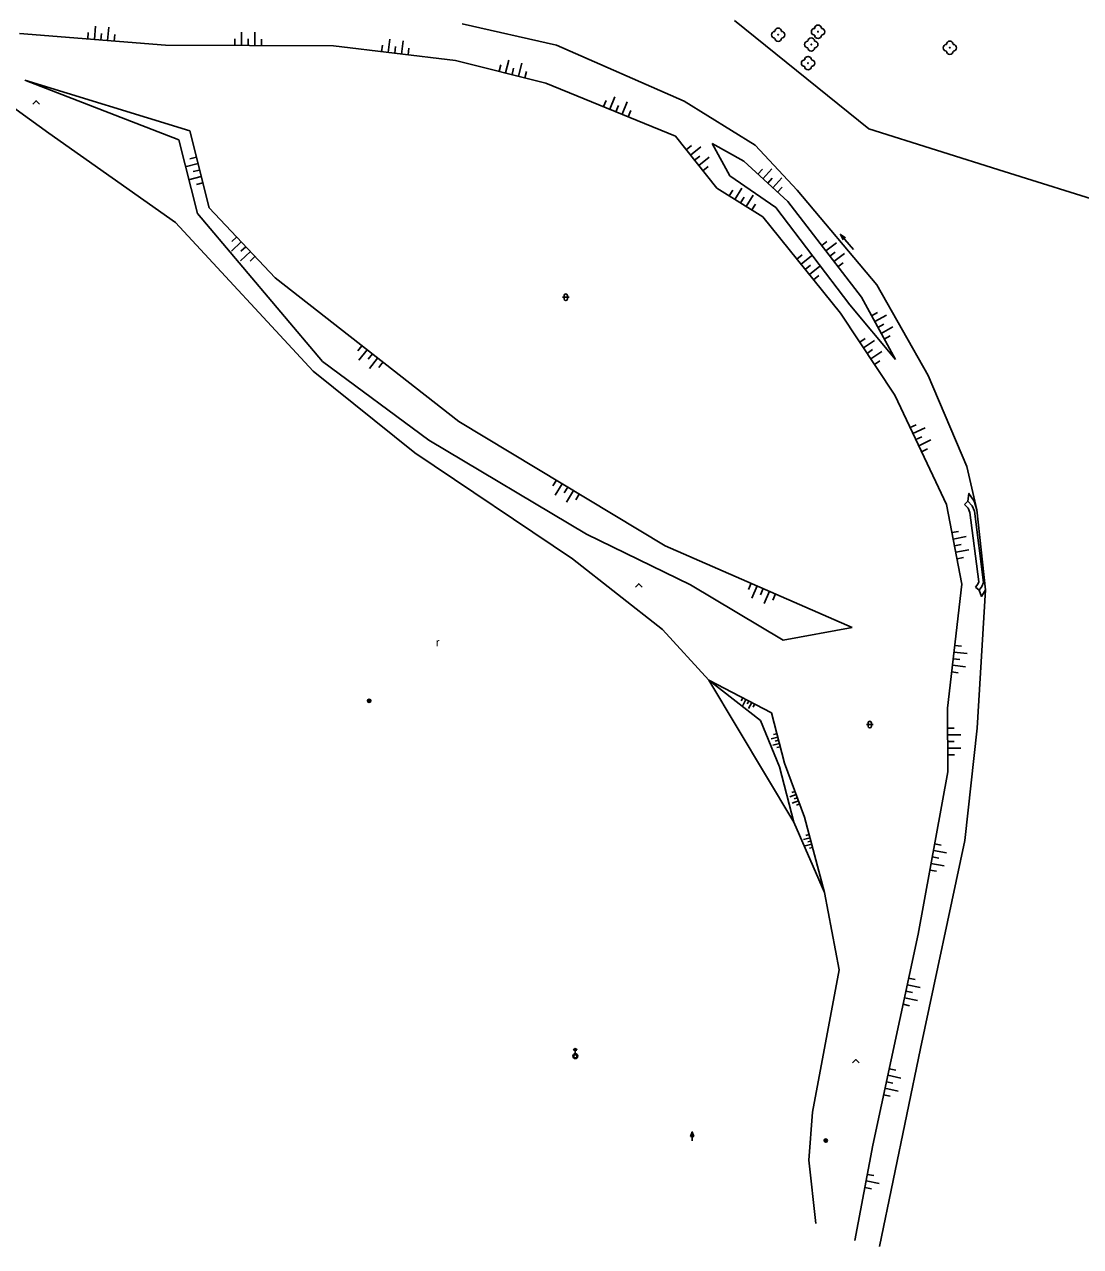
# Model space of a CAD drawing. Extents: x -539515 to -538098, y -1182060 to -1180157.
# Drawn here: x -538406.1 to -538247.7, y -1181975.5 to -1181792.3 of the extents above; entities that cross this region are included whole.
import ezdxf

# ---------------------------------------------------------------- set-up
doc = ezdxf.new("R2010")
doc.units = 0
for name, color, linetype in [('Vrstva 22', 7, 'Continuous'), ('Vrstva 23', 7, 'Continuous'), ('Vrstva 25', 7, 'Continuous'), ('Vrstva 27', 7, 'Continuous'), ('Vrstva 29', 7, 'Continuous'), ('Vrstva 31', 7, 'Continuous'), ('Vrstva 36', 7, 'Continuous'), ('Vrstva 45', 7, 'Continuous'), ('Vrstva 68', 7, 'Continuous')]:
    doc.layers.add(name, color=color, linetype=linetype)

msp = doc.modelspace()

# ---------------------------------------------------------------- linework, layer by layer
at = {"layer": 'Vrstva 22'}
for centre in [(-538293.06, -1181793.8), (-538287.09, -1181793.35), (-538288.1, -1181795.27), (-538267.32, -1181795.75), (-538288.59, -1181798.06)]:
    msp.add_circle(centre, 0.05, dxfattribs=at)
for centre, start, end in [((-538293.06, -1181793.3), 0, 180), ((-538287.59, -1181793.35), 90, 270), ((-538287.09, -1181792.85), 0, 180), ((-538286.59, -1181793.35), 270, 90), ((-538293.56, -1181793.8), 90, 270), ((-538293.06, -1181794.3), 180, 0), ((-538292.56, -1181793.8), 270, 90), ((-538288.6, -1181795.27), 90, 270), ((-538288.1, -1181794.77), 0, 180), ((-538287.6, -1181795.27), 270, 90), ((-538287.09, -1181793.85), 180, 0), ((-538267.32, -1181795.25), 0, 180), ((-538288.1, -1181795.77), 180, 0), ((-538267.82, -1181795.75), 90, 270), ((-538267.32, -1181796.25), 180, 0), ((-538266.82, -1181795.75), 270, 90), ((-538289.09, -1181798.06), 90, 270), ((-538288.59, -1181797.56), 0, 180), ((-538288.59, -1181798.56), 180, 0), ((-538288.09, -1181798.06), 270, 90)]:
    msp.add_arc(centre, 0.5, start, end, dxfattribs=at)
at = {"layer": 'Vrstva 23'}
for p, q in [((-538414.19, -1181800.08), (-538402.44, -1181808.58)), ((-538402.44, -1181808.58), (-538383.45, -1181821.95)), ((-538383.45, -1181821.95), (-538362.83, -1181844.24)), ((-538362.83, -1181844.24), (-538347.54, -1181856.5)), ((-538347.54, -1181856.5), (-538323.91, -1181872.41)), ((-538323.91, -1181872.41), (-538310.39, -1181883.02)), ((-538310.39, -1181883.02), (-538303.48, -1181890.6)), ((-538303.48, -1181890.6), (-538290.72, -1181911.89)), ((-538290.72, -1181911.89), (-538286.13, -1181922.42)), ((-538286.13, -1181922.42), (-538283.92, -1181934.03)), ((-538283.92, -1181934.03), (-538287.93, -1181955.39)), ((-538287.93, -1181955.39), (-538288.47, -1181962.6)), ((-538288.47, -1181962.6), (-538287.41, -1181972.1))]:
    msp.add_line(p, q, dxfattribs=at)
at = {"layer": 'Vrstva 25'}
for p, q in [((-538306.202, -1181959.018), (-538305.95, -1181958.344)), ((-538305.95, -1181959.018), (-538306.202, -1181959.018)), ((-538305.95, -1181959.67), (-538305.95, -1181959.02))]:
    msp.add_line(p, q, dxfattribs=at)
for points in [[(-538305.7, -1181959.02), (-538305.95, -1181959.02), (-538305.95, -1181958.344), (-538305.95, -1181958.344)], [(-538305.757, -1181958.98), (-538305.91, -1181958.98), (-538305.91, -1181958.567)], [(-538305.815, -1181958.94), (-538305.87, -1181958.94), (-538305.87, -1181958.791)]]:
    msp.add_lwpolyline(points, close=True, dxfattribs=at)
for centre, radius in [((-538354.41, -1181893.71), 0.25), ((-538354.41, -1181893.71), 0.2), ((-538354.41, -1181893.71), 0.15), ((-538354.41, -1181893.71), 0.1), ((-538354.41, -1181893.71), 0.05), ((-538285.93, -1181959.64), 0.25), ((-538285.93, -1181959.64), 0.2), ((-538285.93, -1181959.64), 0.15), ((-538285.93, -1181959.64), 0.1), ((-538285.93, -1181959.64), 0.05)]:
    msp.add_circle(centre, radius, dxfattribs=at)
at = {"layer": 'Vrstva 27'}
for p, q in [((-538395.627, -1181794.522), (-538395.465, -1181792.529)), ((-538393.633, -1181794.684), (-538393.471, -1181792.691)), ((-538396.623, -1181794.441), (-538396.542, -1181793.444)), ((-538394.63, -1181794.603), (-538394.549, -1181793.606)), ((-538392.637, -1181794.765), (-538392.556, -1181793.768)), ((-538374.566, -1181795.431), (-538374.562, -1181794.431)), ((-538373.566, -1181795.435), (-538373.558, -1181793.435)), ((-538372.566, -1181795.439), (-538372.562, -1181794.439)), ((-538371.566, -1181795.443), (-538371.558, -1181793.443)), ((-538370.566, -1181795.447), (-538370.562, -1181794.447)), ((-538351.554, -1181796.461), (-538351.32, -1181794.475)), ((-538349.568, -1181796.695), (-538349.333, -1181794.709)), ((-538352.547, -1181796.344), (-538352.43, -1181795.35)), ((-538350.561, -1181796.578), (-538350.444, -1181795.585)), ((-538348.575, -1181796.812), (-538348.458, -1181795.819)), ((-538334.921, -1181799.292), (-538334.678, -1181798.322)), ((-538333.951, -1181799.535), (-538333.465, -1181797.595)), ((-538332.011, -1181800.021), (-538331.525, -1181798.081)), ((-538332.981, -1181799.778), (-538332.738, -1181798.808)), ((-538331.041, -1181800.264), (-538330.798, -1181799.294)), ((-538319.255, -1181804.59), (-538318.876, -1181803.665)), ((-538318.329, -1181804.969), (-538317.572, -1181803.118)), ((-538316.479, -1181805.727), (-538315.721, -1181803.876)), ((-538317.404, -1181805.348), (-538317.025, -1181804.423)), ((-538315.553, -1181806.106), (-538315.174, -1181805.18)), ((-538306.842, -1181811.055), (-538306.057, -1181810.435)), ((-538306.221, -1181811.84), (-538304.653, -1181810.599)), ((-538380.077, -1181813.121), (-538382.016, -1181813.608)), ((-538380.32, -1181812.151), (-538381.29, -1181812.395)), ((-538305.601, -1181812.624), (-538304.817, -1181812.004)), ((-538304.981, -1181813.408), (-538303.412, -1181812.168)), ((-538379.589, -1181815.061), (-538381.529, -1181815.548)), ((-538379.833, -1181814.091), (-538380.803, -1181814.335)), ((-538304.36, -1181814.193), (-538303.576, -1181813.572)), ((-538296.103, -1181814.726), (-538295.43, -1181813.987)), ((-538295.364, -1181815.4), (-538294.017, -1181813.921)), ((-538379.346, -1181816.031), (-538380.316, -1181816.274)), ((-538299.568, -1181818.501), (-538298.513, -1181816.801)), ((-538294.625, -1181816.073), (-538293.952, -1181815.334)), ((-538293.886, -1181816.746), (-538292.539, -1181815.268)), ((-538293.147, -1181817.42), (-538292.473, -1181816.681)), ((-538300.417, -1181817.973), (-538299.89, -1181817.124)), ((-538298.718, -1181819.028), (-538298.191, -1181818.178)), ((-538297.868, -1181819.555), (-538296.814, -1181817.856)), ((-538297.019, -1181820.083), (-538296.491, -1181819.233)), ((-538374.284, -1181824.141), (-538375.012, -1181824.827)), ((-538373.599, -1181824.869), (-538375.055, -1181826.24)), ((-538372.913, -1181825.597), (-538373.641, -1181826.283)), ((-538286.538, -1181825.43), (-538285.744, -1181824.822)), ((-538285.929, -1181826.224), (-538284.342, -1181825.006)), ((-538372.227, -1181826.325), (-538373.683, -1181827.696)), ((-538371.542, -1181827.053), (-538372.27, -1181827.739)), ((-538290.266, -1181827.443), (-538289.488, -1181826.815)), ((-538289.639, -1181828.222), (-538288.082, -1181826.966)), ((-538285.32, -1181827.017), (-538284.527, -1181826.408)), ((-538284.711, -1181827.81), (-538283.125, -1181826.593)), ((-538289.011, -1181829), (-538288.233, -1181828.372)), ((-538288.383, -1181829.778), (-538286.826, -1181828.523)), ((-538284.102, -1181828.604), (-538283.309, -1181827.995)), ((-538287.756, -1181830.557), (-538286.977, -1181829.929)), ((-538279.07, -1181835.956), (-538278.192, -1181835.475)), ((-538278.589, -1181836.833), (-538276.835, -1181835.872)), ((-538278.109, -1181837.71), (-538277.232, -1181837.23)), ((-538277.629, -1181838.587), (-538275.874, -1181837.627)), ((-538355.504, -1181840.436), (-538356.12, -1181841.224)), ((-538280.838, -1181839.917), (-538280.005, -1181839.364)), ((-538280.286, -1181840.75), (-538278.619, -1181839.646)), ((-538277.148, -1181839.464), (-538276.271, -1181838.984)), ((-538354.717, -1181841.052), (-538355.949, -1181842.627)), ((-538353.929, -1181841.668), (-538354.545, -1181842.456)), ((-538353.141, -1181842.284), (-538354.373, -1181843.859)), ((-538279.734, -1181841.584), (-538278.9, -1181841.032)), ((-538279.182, -1181842.418), (-538277.514, -1181841.313)), ((-538352.354, -1181842.9), (-538352.97, -1181843.688)), ((-538278.63, -1181843.251), (-538277.796, -1181842.699)), ((-538273.276, -1181852.723), (-538272.373, -1181852.294)), ((-538272.848, -1181853.626), (-538271.041, -1181852.77)), ((-538272.42, -1181854.53), (-538271.516, -1181854.102)), ((-538271.992, -1181855.434), (-538270.184, -1181854.577)), ((-538271.564, -1181856.337), (-538270.66, -1181855.909)), ((-538326.337, -1181860.623), (-538326.853, -1181861.479)), ((-538325.48, -1181861.139), (-538326.513, -1181862.852)), ((-538324.624, -1181861.655), (-538325.14, -1181862.511)), ((-538323.768, -1181862.171), (-538324.8, -1181863.884)), ((-538322.911, -1181862.687), (-538323.427, -1181863.544)), ((-538267.009, -1181868.471), (-538266.028, -1181868.28)), ((-538266.818, -1181869.452), (-538264.855, -1181869.07)), ((-538266.627, -1181870.434), (-538265.645, -1181870.243)), ((-538266.436, -1181871.416), (-538264.473, -1181871.033)), ((-538266.245, -1181872.397), (-538265.263, -1181872.206)), ((-538297.137, -1181876.073), (-538297.537, -1181876.99)), ((-538296.221, -1181876.473), (-538297.02, -1181878.306)), ((-538295.304, -1181876.873), (-538295.704, -1181877.79)), ((-538294.387, -1181877.273), (-538295.187, -1181879.106)), ((-538293.471, -1181877.673), (-538293.871, -1181878.589)), ((-538266.699, -1181886.384), (-538264.713, -1181886.618)), ((-538266.582, -1181885.391), (-538265.589, -1181885.508)), ((-538266.933, -1181888.37), (-538264.947, -1181888.604)), ((-538266.816, -1181887.377), (-538265.823, -1181887.494)), ((-538267.05, -1181889.363), (-538266.057, -1181889.48)), ((-538298.369, -1181893.265), (-538298.6, -1181893.708)), ((-538297.925, -1181893.496), (-538298.388, -1181894.383)), ((-538297.482, -1181893.727), (-538297.713, -1181894.17)), ((-538297.039, -1181893.958), (-538297.501, -1181894.845)), ((-538296.595, -1181894.189), (-538296.826, -1181894.633)), ((-538293.137, -1181899.128), (-538294.105, -1181899.38)), ((-538293.263, -1181898.644), (-538293.747, -1181898.77)), ((-538267.671, -1181897.807), (-538266.671, -1181897.801)), ((-538267.664, -1181898.807), (-538265.664, -1181898.794)), ((-538292.885, -1181900.096), (-538293.853, -1181900.348)), ((-538293.011, -1181899.612), (-538293.495, -1181899.738)), ((-538292.759, -1181900.58), (-538293.243, -1181900.706)), ((-538267.658, -1181899.807), (-538266.658, -1181899.801)), ((-538267.652, -1181900.807), (-538265.652, -1181900.794)), ((-538267.645, -1181901.807), (-538266.645, -1181901.801)), ((-538290.358, -1181907.762), (-538291.295, -1181908.111)), ((-538290.533, -1181907.293), (-538291.001, -1181907.468)), ((-538290.183, -1181908.23), (-538290.651, -1181908.405)), ((-538290.008, -1181908.698), (-538290.945, -1181909.048)), ((-538289.833, -1181909.167), (-538290.302, -1181909.342)), ((-538288.409, -1181913.757), (-538288.893, -1181913.884)), ((-538288.282, -1181914.24), (-538289.249, -1181914.495)), ((-538288.028, -1181915.208), (-538288.995, -1181915.462)), ((-538288.155, -1181914.724), (-538288.639, -1181914.851)), ((-538287.901, -1181915.691), (-538288.384, -1181915.818)), ((-538269.607, -1181915.145), (-538268.624, -1181915.324)), ((-538269.967, -1181917.112), (-538268.983, -1181917.292)), ((-538269.787, -1181916.128), (-538267.82, -1181916.488)), ((-538270.327, -1181919.079), (-538269.343, -1181919.259)), ((-538270.147, -1181918.096), (-538268.179, -1181918.455)), ((-538273.501, -1181935.295), (-538272.524, -1181935.504)), ((-538273.921, -1181937.25), (-538272.943, -1181937.46)), ((-538273.711, -1181936.272), (-538271.756, -1181936.692)), ((-538274.341, -1181939.205), (-538273.363, -1181939.415)), ((-538274.131, -1181938.228), (-538272.175, -1181938.647)), ((-538276.415, -1181948.873), (-538275.438, -1181949.082)), ((-538276.625, -1181949.85), (-538274.67, -1181950.27)), ((-538277.045, -1181951.806), (-538275.089, -1181952.225)), ((-538276.835, -1181950.828), (-538275.857, -1181951.038)), ((-538277.255, -1181952.783), (-538276.277, -1181952.993)), ((-538279.696, -1181964.716), (-538278.713, -1181964.901)), ((-538280.065, -1181966.682), (-538279.082, -1181966.866)), ((-538279.881, -1181965.699), (-538277.915, -1181966.068))]:
    msp.add_line(p, q, dxfattribs=at)
at = {"layer": 'Vrstva 29'}
for p, q in [((-538340.48, -1181792.17), (-538326.29, -1181795.37)), ((-538406.85, -1181793.61), (-538384.94, -1181795.39)), ((-538384.94, -1181795.39), (-538359.78, -1181795.49)), ((-538359.78, -1181795.49), (-538341.48, -1181797.65)), ((-538326.29, -1181795.37), (-538307.19, -1181803.78)), ((-538341.48, -1181797.65), (-538327.9, -1181801.05)), ((-538406.07, -1181800.62), (-538381.31, -1181808.21)), ((-538382.94, -1181809.57), (-538406.07, -1181800.62)), ((-538327.9, -1181801.05), (-538308.46, -1181809.01)), ((-538307.19, -1181803.78), (-538296.51, -1181810.35)), ((-538380.16, -1181820.61), (-538382.94, -1181809.57)), ((-538381.31, -1181808.21), (-538378.41, -1181819.76)), ((-538308.46, -1181809.01), (-538302.29, -1181816.81)), ((-538302.95, -1181810.1), (-538298.24, -1181812.78)), ((-538302.95, -1181810.1), (-538300.3, -1181814.95)), ((-538296.51, -1181810.35), (-538290.23, -1181817.12)), ((-538298.24, -1181812.78), (-538291.61, -1181818.82)), ((-538300.3, -1181814.95), (-538293.41, -1181819.71)), ((-538302.29, -1181816.81), (-538295.38, -1181821.1)), ((-538290.23, -1181817.12), (-538278.25, -1181831.3)), ((-538378.41, -1181819.76), (-538368.53, -1181830.25)), ((-538293.41, -1181819.71), (-538282.34, -1181834.3)), ((-538291.61, -1181818.82), (-538280.59, -1181833.18)), ((-538361.41, -1181842.8), (-538380.16, -1181820.61)), ((-538295.38, -1181821.1), (-538283.73, -1181835.55)), ((-538368.53, -1181830.25), (-538340.96, -1181851.81)), ((-538278.25, -1181831.3), (-538270.59, -1181844.93)), ((-538280.59, -1181833.18), (-538275.47, -1181842.53)), ((-538282.34, -1181834.3), (-538275.47, -1181842.53)), ((-538283.73, -1181835.55), (-538275.59, -1181847.84)), ((-538345.48, -1181854.62), (-538361.41, -1181842.8)), ((-538270.59, -1181844.93), (-538264.75, -1181858.58)), ((-538275.59, -1181847.84), (-538269.43, -1181860.84)), ((-538340.96, -1181851.81), (-538310.03, -1181870.45)), ((-538321.8, -1181868.72), (-538345.48, -1181854.62)), ((-538264.75, -1181858.58), (-538263.28, -1181865.06)), ((-538269.43, -1181860.84), (-538267.83, -1181864.26)), ((-538267.83, -1181864.26), (-538265.5, -1181876.22)), ((-538263.28, -1181865.06), (-538261.96, -1181877.04)), ((-538306.24, -1181876.3), (-538321.8, -1181868.72)), ((-538310.03, -1181870.45), (-538281.97, -1181882.69)), ((-538292.32, -1181884.62), (-538306.24, -1181876.3)), ((-538265.5, -1181876.22), (-538267.69, -1181894.79)), ((-538261.96, -1181877.04), (-538263.2, -1181897.79)), ((-538281.97, -1181882.69), (-538292.32, -1181884.62)), ((-538303.48, -1181890.6), (-538294.08, -1181895.5)), ((-538303.48, -1181890.6), (-538295.7, -1181896.63)), ((-538294.08, -1181895.5), (-538292.12, -1181903.04)), ((-538267.69, -1181894.79), (-538267.63, -1181904.33)), ((-538295.7, -1181896.63), (-538292.88, -1181903.61)), ((-538263.2, -1181897.79), (-538265.07, -1181914.62)), ((-538292.12, -1181903.04), (-538289.1, -1181911.13)), ((-538292.88, -1181903.61), (-538290.72, -1181911.89)), ((-538267.63, -1181904.33), (-538272.08, -1181928.67)), ((-538289.1, -1181911.13), (-538286.13, -1181922.42)), ((-538265.07, -1181914.62), (-538271.7, -1181945.82)), ((-538272.08, -1181928.67), (-538278.87, -1181960.31)), ((-538271.7, -1181945.82), (-538277.89, -1181975.54)), ((-538278.87, -1181960.31), (-538281.56, -1181974.65))]:
    msp.add_line(p, q, dxfattribs=at)
at = {"layer": 'Vrstva 31'}
for p, q in [((-538323.74, -1181946.105), (-538323.24, -1181946.105)), ((-538323.49, -1181946.605), (-538323.49, -1181945.855))]:
    msp.add_line(p, q, dxfattribs=at)
for centre, radius in [((-538323.49, -1181946.98), 0.375), ((-538323.51, -1181947.01), 0.25)]:
    msp.add_circle(centre, radius, dxfattribs=at)
for radius in [0.25, 0.191, 0.129, 0.075, 0.025]:
    msp.add_arc((-538323.49, -1181946.105), radius, 0, 180, dxfattribs=at)
at = {"layer": 'Vrstva 36'}
for p, q in [((-538325.416, -1181833.167), (-538324.416, -1181833.167)), ((-538325.166, -1181832.917), (-538325.166, -1181833.417)), ((-538324.666, -1181832.917), (-538324.666, -1181833.417)), ((-538279.835, -1181897.264), (-538278.835, -1181897.264)), ((-538279.585, -1181897.014), (-538279.585, -1181897.514)), ((-538279.085, -1181897.014), (-538279.085, -1181897.514))]:
    msp.add_line(p, q, dxfattribs=at)
for points in [[(-538404.853, -1181804.214), (-538404.353, -1181803.714), (-538403.853, -1181804.214)], [(-538314.472, -1181876.649), (-538313.972, -1181876.149), (-538313.472, -1181876.649)], [(-538281.914, -1181947.989), (-538281.414, -1181947.489), (-538280.914, -1181947.989)]]:
    msp.add_lwpolyline(points, dxfattribs=at)
for centre, start, end in [((-538324.916, -1181832.917), 0, 180), ((-538324.916, -1181833.417), 180, 0), ((-538279.335, -1181897.014), 0, 180), ((-538279.335, -1181897.514), 180, 0)]:
    msp.add_arc(centre, 0.25, start, end, dxfattribs=at)
at = {"layer": 'Vrstva 45'}
msp.add_line((-538281.782, -1181826.032), (-538283.725, -1181823.746), dxfattribs=at)
msp.add_lwpolyline([(-538283.333, -1181824.562), (-538283.725, -1181823.746), (-538282.982, -1181824.265)], dxfattribs=at)
at = {"layer": 'Vrstva 68'}
for p, q in [((-538279.47, -1181807.94), (-538299.62, -1181791.69)), ((-538259.19, -1181814.33), (-538279.47, -1181807.94)), ((-538203.33, -1181831.75), (-538259.19, -1181814.33)), ((-538264.323, -1181865.446), (-538262.996, -1181875.859)), ((-538263.64, -1181865.27), (-538262.28, -1181875.94))]:
    msp.add_line(p, q, dxfattribs=at)
for points in [[(-538264.62, -1181863.76), (-538264.45, -1181862.58), (-538263.69, -1181863.74), (-538263.28, -1181865.06)], [(-538265.126, -1181864.244), (-538264.62, -1181863.76), (-538263.97, -1181864.44), (-538263.64, -1181865.27)], [(-538265.126, -1181864.244), (-538264.57, -1181864.825), (-538264.323, -1181865.446)], [(-538262.996, -1181875.859), (-538263.118, -1181876.193), (-538263.478, -1181876.644)], [(-538262.28, -1181875.94), (-538262.5, -1181876.54), (-538262.93, -1181877.08), (-538263.478, -1181876.644)], [(-538261.96, -1181877.04), (-538262.55, -1181878.05), (-538262.93, -1181877.08)]]:
    msp.add_lwpolyline(points, dxfattribs=at)

# ---------------------------------------------------------------- texts
at = {"layer": 'Vrstva 36'}
msp.add_text('r', height=1.2, dxfattribs=at).set_placement((-538344.391, -1181885.525))

doc.saveas('drawing.dxf')
